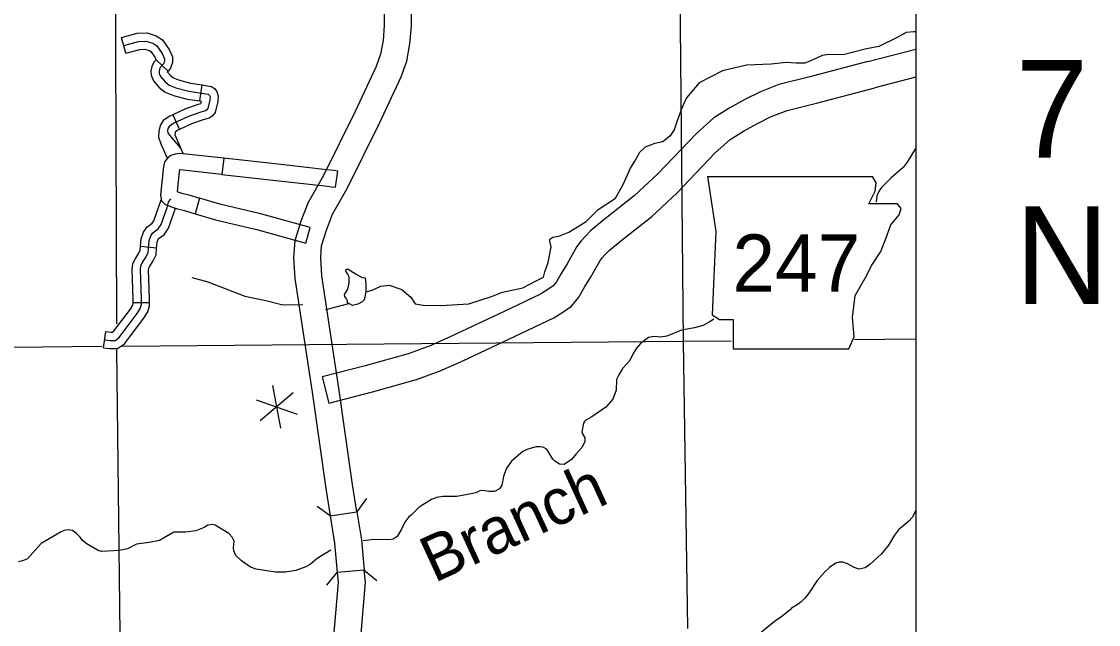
# Model space of a CAD drawing. Extents: x 1374139 to 1377472, y 1168351 to 1170484.
# Drawn here: x 1376432.5 to 1376631.1, y 1169249.6 to 1169360.9 of the extents above; entities that cross this region are included whole.
import ezdxf

# ---------------------------------------------------------------- set-up
doc = ezdxf.new("R2010")
doc.units = 0
doc.layers.add('26', color=7, linetype='Continuous')
doc.layers.add('Default', color=7, linetype='Continuous')

msp = doc.modelspace()

# ---------------------------------------------------------------- linework, layer by layer
at = {"layer": '26'}
msp.add_lwpolyline([(1375090, 1169579.43), (1376597.43, 1169579.43), (1376597.43, 1168653.79), (1375090, 1168653.79)], close=True, dxfattribs=at)
at = {"layer": 'Default'}
for p, q in [((1376451.77, 1169355.01), (1376450.97, 1169357.9)), ((1376457.33, 1169353.77), (1376459.53, 1169351.73)), ((1376465.39, 1169346.21), (1376465.84, 1169349.18)), ((1376460.41, 1169343.66), (1376461.67, 1169340.94)), ((1376469.81, 1169335.64), (1376469.48, 1169332.65)), ((1376490.41, 1169330.29), (1376490.86, 1169333.26)), ((1376558.98, 1169332.3), (1376560.51, 1169322.15)), ((1376590.11, 1169331.11), (1376589.41, 1169332.28)), ((1376588.76, 1169327.22), (1376589.94, 1169329.59)), ((1376589.94, 1169329.59), (1376590.11, 1169331.11)), ((1376465.36, 1169328.28), (1376464.52, 1169325.39)), ((1376594, 1169327.22), (1376588.76, 1169327.22)), ((1376594.68, 1169326.38), (1376594, 1169327.22)), ((1376594.34, 1169325.19), (1376594.68, 1169326.38)), ((1376592.82, 1169323.33), (1376594.34, 1169325.19)), ((1376484.94, 1169319.96), (1376485.75, 1169322.85)), ((1376560.51, 1169322.15), (1376559.83, 1169306.75)), ((1376591.97, 1169321.13), (1376592.82, 1169323.33)), ((1376590.96, 1169318.43), (1376591.97, 1169321.13)), ((1376457.43, 1169319.06), (1376454.45, 1169319.35)), ((1376589.27, 1169315.89), (1376590.96, 1169318.43)), ((1376588.08, 1169313.52), (1376589.27, 1169315.89)), ((1376586.22, 1169310.31), (1376588.08, 1169313.52)), ((1376585.71, 1169306.24), (1376586.22, 1169310.31)), ((1376456.11, 1169308.99), (1376453.11, 1169308.99)), ((1376559.83, 1169306.75), (1376561.18, 1169305.91)), ((1376561.18, 1169305.91), (1376563.72, 1169305.91)), ((1376563.72, 1169305.91), (1376563.72, 1169300.49)), ((1376586.05, 1169302.69), (1376585.71, 1169306.24)), ((1376447.66, 1169300.68), (1376448.04, 1169303.66)), ((1376585.04, 1169300.49), (1376586.05, 1169302.69)), ((1376563.72, 1169300.49), (1376585.04, 1169300.49)), ((1376487.94, 1169295.31), (1376489.2, 1169290.47)), ((1376482.58, 1169292.39), (1376476.51, 1169287.18)), ((1376478.81, 1169293.72), (1376480.28, 1169285.85)), ((1376475.77, 1169291.11), (1376483.32, 1169288.46)), ((1376489.43, 1169269.66), (1376494.37, 1169270.44)), ((1376489.43, 1169269.66), (1376489.43, 1169269.66)), ((1376495.71, 1169259.68), (1376490.74, 1169259.21))]:
    msp.add_line(p, q, dxfattribs=at)
for points in [[(1376449.67, 1169406.95), (1376450.02, 1169305.08)], [(1376553.76, 1169379.58), (1376554.51, 1169301.83)], [(1376494.37, 1169270.44), (1376493.57, 1169275.46), (1376491.05, 1169293.21), (1376487.86, 1169313.97), (1376487.7, 1169317.31), (1376487.84, 1169319.48), (1376488.74, 1169322.37), (1376489.88, 1169325.31), (1376492.59, 1169330.09), (1376498.52, 1169342.12), (1376502.53, 1169350.65), (1376503.58, 1169353.56), (1376504.14, 1169356.76), (1376504.4, 1169359.99), (1376504.27, 1169377.25)], [(1376499.27, 1169376.85), (1376499.4, 1169360.18), (1376499.17, 1169357.39), (1376498.72, 1169354.84), (1376497.91, 1169352.56), (1376494.01, 1169344.29), (1376488.17, 1169332.43), (1376485.35, 1169327.46), (1376484.01, 1169324.01), (1376482.9, 1169320.4), (1376482.69, 1169317.36), (1376482.88, 1169313.47), (1376486.11, 1169292.48), (1376488.63, 1169274.72), (1376489.43, 1169269.66)], [(1376450.97, 1169357.9), (1376453.87, 1169358.7), (1376455.66, 1169358.75), (1376457.37, 1169358.24), (1376458.52, 1169357.49), (1376459.75, 1169355.72), (1376460.36, 1169354.32), (1376460.36, 1169353.3), (1376460.01, 1169352.25), (1376459.53, 1169351.73)], [(1376597.43, 1169358.98), (1376597.01, 1169358.93), (1376595.61, 1169358.85), (1376593.94, 1169357.89), (1376590.57, 1169356.28), (1376588.29, 1169355.85), (1376584.01, 1169354.72), (1376581.38, 1169354.75), (1376580.13, 1169354.62), (1376578.31, 1169353.74), (1376576.95, 1169353.16), (1376575.28, 1169353.15), (1376573.53, 1169353.3), (1376570.76, 1169353.02), (1376566.16, 1169352.8), (1376561.76, 1169351.79), (1376557.48, 1169349.56), (1376555.1, 1169346.77), (1376554.22, 1169344.77), (1376553.39, 1169342.56), (1376552.87, 1169340.89), (1376552.12, 1169339.75), (1376550.76, 1169338.67), (1376549.01, 1169338.28)], [(1376451.37, 1169356.45), (1376454.1, 1169357.2), (1376455.46, 1169357.25), (1376456.74, 1169356.86), (1376457.46, 1169356.39), (1376458.44, 1169354.99), (1376458.86, 1169354.01), (1376458.86, 1169353.54), (1376458.69, 1169353.03), (1376458.17, 1169352.47), (1376457.96, 1169352.06), (1376457.87, 1169351.6), (1376457.89, 1169351.3), (1376458.13, 1169350.72), (1376458.96, 1169349.81), (1376459.77, 1169349.15), (1376461, 1169348.66), (1376463.34, 1169348.04), (1376466.53, 1169347.55), (1376466.91, 1169347.47), (1376467.06, 1169347.36), (1376467.19, 1169347.21), (1376467.27, 1169346.96), (1376467.21, 1169346.36), (1376466.87, 1169344.79), (1376466.66, 1169344.55), (1376466.42, 1169344.38), (1376465.55, 1169344.13), (1376463.32, 1169343.36), (1376460.62, 1169342.11), (1376459.74, 1169341.51), (1376459.49, 1169341.13), (1376459.43, 1169340.7), (1376459.51, 1169340.34), (1376459.81, 1169339.89), (1376461.81, 1169337.49)], [(1376451.77, 1169355.01), (1376454.32, 1169355.71), (1376455.26, 1169355.74), (1376456.1, 1169355.49), (1376456.4, 1169355.3), (1376457.12, 1169354.26), (1376457.33, 1169353.77), (1376457.33, 1169353.77)], [(1376588.57, 1169353.46), (1376597.43, 1169355.76)], [(1376457.33, 1169353.77), (1376456.94, 1169353.34), (1376456.52, 1169352.56), (1376456.36, 1169351.68), (1376456.42, 1169350.95), (1376456.84, 1169349.91), (1376457.92, 1169348.72), (1376459, 1169347.84), (1376460.53, 1169347.23), (1376463.03, 1169346.57), (1376465.39, 1169346.21)], [(1376588.57, 1169353.46), (1376577.87, 1169350.68), (1376572.17, 1169349.22), (1376568.74, 1169347.89), (1376565.86, 1169346.46), (1376563.1, 1169344.92), (1376560.17, 1169343.08), (1376556.89, 1169340.15), (1376549.89, 1169332.83), (1376545.46, 1169328.68), (1376539.91, 1169324.3), (1376537.5, 1169322.33), (1376536.42, 1169321.22), (1376535.71, 1169320.43), (1376534.93, 1169319.35), (1376533.11, 1169316.16), (1376532.03, 1169314.4), (1376531.15, 1169312.85), (1376530.53, 1169312.09), (1376529.55, 1169311.43), (1376528.23, 1169310.58), (1376521.39, 1169307.34), (1376511.67, 1169302.74), (1376507.86, 1169301.07), (1376503.83, 1169299.59), (1376495.9, 1169297.37), (1376487.94, 1169295.31)], [(1376459.53, 1169351.73), (1376459.41, 1169351.6), (1376459.4, 1169351.58), (1376459.42, 1169351.53), (1376459.99, 1169350.9), (1376460.53, 1169350.46), (1376461.47, 1169350.09), (1376463.65, 1169349.51), (1376465.84, 1169349.18)], [(1376597.43, 1169350.59), (1376589.83, 1169348.62)], [(1376465.84, 1169349.18), (1376466.81, 1169349.03), (1376467.54, 1169348.87), (1376468.08, 1169348.48), (1376468.52, 1169347.97), (1376468.8, 1169347.12), (1376468.69, 1169346.12), (1376468.25, 1169344.08), (1376467.66, 1169343.43), (1376467.1, 1169343.02), (1376466.01, 1169342.7), (1376463.88, 1169341.97), (1376461.67, 1169340.94)], [(1376489.2, 1169290.47), (1376497.2, 1169292.54), (1376505.37, 1169294.82), (1376509.73, 1169296.42), (1376513.74, 1169298.19), (1376523.54, 1169302.82), (1376530.66, 1169306.2), (1376532.3, 1169307.26), (1376533.93, 1169308.36), (1376535.29, 1169310), (1376536.33, 1169311.86), (1376537.41, 1169313.62), (1376539.14, 1169316.64), (1376539.6, 1169317.28), (1376540.07, 1169317.8), (1376540.89, 1169318.64), (1376543.04, 1169320.4), (1376548.73, 1169324.88), (1376553.41, 1169329.27), (1376560.37, 1169336.56), (1376563.18, 1169339.07), (1376565.64, 1169340.61), (1376568.2, 1169342.03), (1376570.76, 1169343.32), (1376573.7, 1169344.45), (1376579.12, 1169345.83), (1376589.83, 1169348.62)], [(1376465.39, 1169346.21), (1376465.63, 1169346.17), (1376465.53, 1169345.68), (1376465.1, 1169345.56), (1376462.76, 1169344.75), (1376460.41, 1169343.66)], [(1376460.41, 1169343.66), (1376459.87, 1169343.41), (1376458.66, 1169342.58), (1376458.06, 1169341.68), (1376457.83, 1169340.62), (1376457.78, 1169339.52), (1376458.22, 1169338.32), (1376459.39, 1169335.63)], [(1376461.67, 1169340.94), (1376461.36, 1169340.8), (1376460.86, 1169340.46), (1376460.82, 1169340.24), (1376460.8, 1169339.99), (1376461.01, 1169339.43), (1376462.3, 1169336.47)], [(1376519.15, 1169310.15), (1376521.2, 1169310.92), (1376524.93, 1169311.76), (1376527.28, 1169312.97), (1376528.73, 1169313.73), (1376529.03, 1169314.72), (1376529.64, 1169316.39), (1376530.17, 1169319.28), (1376529.94, 1169320.34), (1376529.94, 1169320.72), (1376530.47, 1169321.1), (1376531.61, 1169321.26), (1376533.44, 1169322.02), (1376536.63, 1169323.99), (1376538.83, 1169326.2), (1376542.02, 1169328.25), (1376543.39, 1169330.68), (1376544.83, 1169333.8), (1376545.59, 1169335.09), (1376546.5, 1169336.76), (1376547.57, 1169337.75), (1376549.01, 1169338.28)], [(1376597.43, 1169337.48), (1376597.36, 1169337.41), (1376595.81, 1169334.9), (1376595.05, 1169333.96), (1376592.94, 1169332.1), (1376591.06, 1169330.24), (1376590.65, 1169329.65), (1376590.23, 1169328.68), (1376590.1, 1169327.61)], [(1376469.81, 1169335.64), (1376461.68, 1169336.54), (1376460.82, 1169336.4), (1376460.06, 1169336.12), (1376459.47, 1169335.73), (1376458.86, 1169334.99), (1376458.64, 1169333.69)], [(1376480.31, 1169334.47), (1376469.81, 1169335.64)], [(1376458.64, 1169333.69), (1376458.62, 1169333.57), (1376458.12, 1169328.82), (1376458.33, 1169327.78), (1376458.97, 1169327.18), (1376460.28, 1169326.63), (1376461.25, 1169326.33), (1376462.58, 1169325.99), (1376464.52, 1169325.39)], [(1376469.48, 1169332.65), (1376461.76, 1169333.51), (1376461.65, 1169333.49), (1376461.59, 1169333.17)], [(1376490.86, 1169333.26), (1376490.17, 1169333.36), (1376488.78, 1169333.53), (1376480.31, 1169334.47)], [(1376461.59, 1169333.17), (1376461.59, 1169333.16), (1376461.2, 1169329.5), (1376461.31, 1169329.45), (1376462.06, 1169329.22), (1376463.39, 1169328.88), (1376465.4, 1169328.26)], [(1376469.48, 1169332.65), (1376479.98, 1169331.49)], [(1376558.98, 1169332.3), (1376589.41, 1169332.28)], [(1376479.98, 1169331.49), (1376488.43, 1169330.55), (1376489.76, 1169330.39), (1376490.41, 1169330.29)], [(1376447.85, 1169302.17), (1376448.87, 1169302.04), (1376449.77, 1169302.04), (1376450.45, 1169302.51), (1376451.42, 1169303.78), (1376453.85, 1169306.98), (1376454.4, 1169307.91), (1376454.61, 1169308.64), (1376454.61, 1169309.66), (1376454.49, 1169313.32), (1376454.44, 1169315.06), (1376454.53, 1169315.79), (1376454.78, 1169316.34), (1376455.47, 1169317.45), (1376455.85, 1169318.25), (1376456.06, 1169320.47), (1376456.36, 1169321.36), (1376456.7, 1169321.87), (1376457.72, 1169322.6), (1376458.27, 1169323.4), (1376459.38, 1169326.55), (1376459.59, 1169327.53), (1376460.02, 1169328.13)], [(1376454.45, 1169319.35), (1376454.58, 1169320.78), (1376455, 1169322.03), (1376455.6, 1169322.94), (1376456.63, 1169323.66), (1376456.92, 1169324.09), (1376458.29, 1169327.98)], [(1376475.51, 1169325.66), (1376469.08, 1169327.2), (1376465.36, 1169328.28)], [(1376457.43, 1169319.06), (1376457.54, 1169320.16), (1376457.72, 1169320.7), (1376457.79, 1169320.81), (1376458.81, 1169321.53), (1376459.62, 1169322.72), (1376460.93, 1169326.43)], [(1376485.75, 1169322.85), (1376476.39, 1169325.45), (1376475.51, 1169325.66)], [(1376464.52, 1169325.39), (1376468.31, 1169324.29), (1376474.81, 1169322.74)], [(1376474.81, 1169322.74), (1376475.64, 1169322.55), (1376484.94, 1169319.96)], [(1376453.11, 1169308.99), (1376453.11, 1169309.63), (1376452.99, 1169313.27), (1376452.94, 1169315.13), (1376453.07, 1169316.2), (1376453.46, 1169317.05), (1376454.14, 1169318.16), (1376454.38, 1169318.66), (1376454.45, 1169319.35)], [(1376456.11, 1169308.99), (1376456.11, 1169309.68), (1376455.99, 1169313.36), (1376455.95, 1169314.99), (1376455.99, 1169315.37), (1376456.11, 1169315.63), (1376456.79, 1169316.73), (1376457.32, 1169317.85), (1376457.43, 1169319.06)], [(1376463.92, 1169313.67), (1376466.87, 1169312.85), (1376473.7, 1169310.19), (1376477.58, 1169309.43), (1376480.71, 1169308.6), (1376484.36, 1169308.68)], [(1376495.77, 1169309.61), (1376495.34, 1169309.15), (1376494.52, 1169308.75), (1376493.57, 1169308.51), (1376493.11, 1169308.7), (1376492.6, 1169309), (1376492.6, 1169309.34), (1376492.35, 1169309.84), (1376492.11, 1169310.12), (1376492.05, 1169310.52), (1376492.35, 1169311), (1376492.66, 1169311.49), (1376492.94, 1169312.67), (1376492.9, 1169313.79), (1376492.68, 1169314.28), (1376492.3, 1169314.8), (1376492.35, 1169315.18), (1376492.75, 1169315.18), (1376494.23, 1169314.28), (1376495.32, 1169313.62), (1376495.91, 1169313.6)], [(1376495.77, 1169309.61), (1376495.89, 1169310.01), (1376496.06, 1169311.13), (1376496.06, 1169311.77), (1376496.08, 1169312.44), (1376495.91, 1169313.6)], [(1376496.04, 1169310.99), (1376497.17, 1169311.3), (1376498.76, 1169312.06), (1376500.28, 1169312.21), (1376502.64, 1169311.45), (1376504.31, 1169310.01), (1376505.07, 1169308.79), (1376506.59, 1169308.57), (1376509.86, 1169308.49), (1376515.02, 1169308.79), (1376519.15, 1169310.15)], [(1376447.66, 1169300.68), (1376448.78, 1169300.54), (1376450.23, 1169300.54), (1376451.49, 1169301.41), (1376452.62, 1169302.87), (1376455.1, 1169306.14), (1376455.79, 1169307.31), (1376456.11, 1169308.42), (1376456.11, 1169308.99)], [(1376448.04, 1169303.66), (1376448.97, 1169303.54), (1376449.3, 1169303.54), (1376449.4, 1169303.61), (1376450.23, 1169304.69), (1376452.6, 1169307.81), (1376453.02, 1169308.52), (1376453.11, 1169308.85), (1376453.11, 1169308.99)], [(1376488.57, 1169307.76), (1376489.34, 1169307.95), (1376492.88, 1169308.83)], [(1376560.17, 1169305.96), (1376559.3, 1169305.4), (1376558.18, 1169304.79)], [(1376558.18, 1169304.79), (1376556.61, 1169304.36), (1376554.2, 1169303.93), (1376551.5, 1169302.82), (1376550.32, 1169302.64), (1376549.16, 1169302.77), (1376548.09, 1169302.55), (1376546.67, 1169301.48), (1376545.91, 1169300.61), (1376545.29, 1169299.63), (1376544.67, 1169298.36), (1376543.32, 1169296.85), (1376542.64, 1169295.71), (1376542.24, 1169294.86), (1376542.14, 1169292.86), (1376541.57, 1169291.23), (1376540.24, 1169289.7), (1376537.68, 1169287.92), (1376536.57, 1169287.34), (1376536.33, 1169287.08), (1376536.14, 1169286.79), (1376535.85, 1169285.18), (1376535.94, 1169284.83), (1376536.37, 1169284.07), (1376536.4, 1169283.37), (1376535.91, 1169282.32), (1376534.77, 1169281.14), (1376533.95, 1169280.1), (1376532.59, 1169279.17), (1376531.69, 1169279.23), (1376530.84, 1169279.74), (1376530.47, 1169280.13), (1376529.58, 1169281.68), (1376529.24, 1169282.03), (1376528.61, 1169282.34), (1376528.15, 1169282.43), (1376527.43, 1169282.41), (1376525.84, 1169282), (1376524.93, 1169281.54), (1376522.88, 1169279.76), (1376521.89, 1169278.34), (1376521.36, 1169276.93), (1376521.05, 1169275.36), (1376520.9, 1169275.02), (1376520.62, 1169274.69), (1376519.99, 1169274.28), (1376519.69, 1169274.19), (1376518.67, 1169274.17), (1376517.59, 1169274.37), (1376517.05, 1169274.3), (1376516.28, 1169273.94), (1376515.7, 1169273.79), (1376512.78, 1169273.23), (1376510.18, 1169273.24), (1376509.06, 1169273.04), (1376508.11, 1169272.72), (1376505.84, 1169271.29)], [(1376554.51, 1169301.83), (1376451.14, 1169300.92)], [(1376563.38, 1169301.92), (1376554.51, 1169301.83)], [(1376554.51, 1169301.83), (1376555.31, 1169248.93)], [(1376597.43, 1169302.27), (1376586.11, 1169302.16)], [(1376447.31, 1169300.89), (1376342.08, 1169299.78)], [(1376450.04, 1169300.28), (1376450.62, 1169247.9)], [(1376496.13, 1169272.87), (1376494.37, 1169270.44)], [(1376489.43, 1169269.66), (1376487, 1169271.42)], [(1376494.37, 1169270.44), (1376495.19, 1169265.26), (1376495.71, 1169259.68)], [(1376505.84, 1169271.29), (1376504.37, 1169269.8), (1376503.96, 1169269.49), (1376503.18, 1169268.52), (1376502.58, 1169267.2), (1376501.77, 1169265.85), (1376501.06, 1169265.39), (1376500.24, 1169265.25), (1376497.5, 1169265.34), (1376495.49, 1169265.1)], [(1376597.43, 1169270.68), (1376596.71, 1169269.4), (1376596.14, 1169268.69), (1376594.19, 1169267.07), (1376593.45, 1169266.11), (1376592.37, 1169264.27), (1376591.06, 1169262.68), (1376588.92, 1169260.71), (1376588.05, 1169260.08), (1376586.96, 1169259.83), (1376586.05, 1169260.14), (1376584.84, 1169260.81), (1376583.94, 1169261.14), (1376583.28, 1169261.12), (1376582.66, 1169260.93), (1376581.48, 1169260.17), (1376580.67, 1169259.41), (1376579.2, 1169257.76), (1376577.67, 1169255.39), (1376576.97, 1169254.47), (1376576.28, 1169253.84), (1376575.51, 1169253.26), (1376574.51, 1169252.68), (1376574.27, 1169252.39), (1376572.62, 1169251.04), (1376571.59, 1169250.36)], [(1376489.52, 1169263.34), (1376487.04, 1169261.83), (1376485.74, 1169260.7), (1376484.93, 1169260.25), (1376483.12, 1169259.59), (1376481.13, 1169259.27), (1376479.35, 1169259.29), (1376475.78, 1169259.84), (1376474.76, 1169260.24), (1376473.06, 1169261.37), (1376472.02, 1169262.39), (1376471.66, 1169263.25), (1376471.61, 1169263.77), (1376471.71, 1169265.01), (1376471.37, 1169265.77), (1376470.76, 1169266.44), (1376468.25, 1169267.97), (1376467.77, 1169268.08), (1376466.85, 1169267.96), (1376466.18, 1169267.51), (1376464.66, 1169266.92), (1376462.76, 1169266.68), (1376460.62, 1169266.66), (1376457.94, 1169265.12), (1376456.06, 1169264.76), (1376453.69, 1169264.46), (1376452.05, 1169263.62), (1376450.6, 1169263.31), (1376447.26, 1169263.11), (1376446.68, 1169263.28), (1376444.46, 1169264.59), (1376443.68, 1169265.18), (1376443.35, 1169265.73), (1376442.68, 1169266.42), (1376441.91, 1169266.95), (1376441.15, 1169267.07), (1376440.41, 1169266.96), (1376439.8, 1169266.71), (1376436.16, 1169264.59), (1376433.6, 1169261.78), (1376432.67, 1169261.36), (1376431.95, 1169261.18)], [(1376489.43, 1169269.66), (1376490.22, 1169264.63), (1376490.74, 1169259.21)], [(1376490.74, 1169259.21), (1376490.91, 1169257.42), (1376489.27, 1169238.16), (1376487.67, 1169218.15), (1376486.79, 1169207.54), (1376486.7, 1169207.01)], [(1376488.82, 1169256.89), (1376490.74, 1169259.21)], [(1376491.63, 1169206.18), (1376491.76, 1169206.92), (1376492.65, 1169217.74), (1376494.25, 1169237.75), (1376495.93, 1169257.44), (1376495.71, 1169259.68)], [(1376495.71, 1169259.68), (1376498.03, 1169257.76)], [(1376571.59, 1169250.36), (1376568.96, 1169248.22), (1376567.88, 1169247.08), (1376566.92, 1169245.72), (1376565.99, 1169243.4), (1376565.19, 1169238.17)]]:
    msp.add_lwpolyline(points, dxfattribs=at)

# ---------------------------------------------------------------- texts
for s, height, p in [('7', 18, (1376615.79, 1169335.75)), ('N', 18, (1376615.66, 1169308.75)), ('247', 10.56, (1376563.59, 1169311.02))]:
    msp.add_text(s, height=height, dxfattribs=at).set_placement(p)
msp.add_text('Branch', height=8.448, rotation=24.652, dxfattribs=at).set_placement((1376508.62, 1169257.24))

doc.saveas('drawing.dxf')
